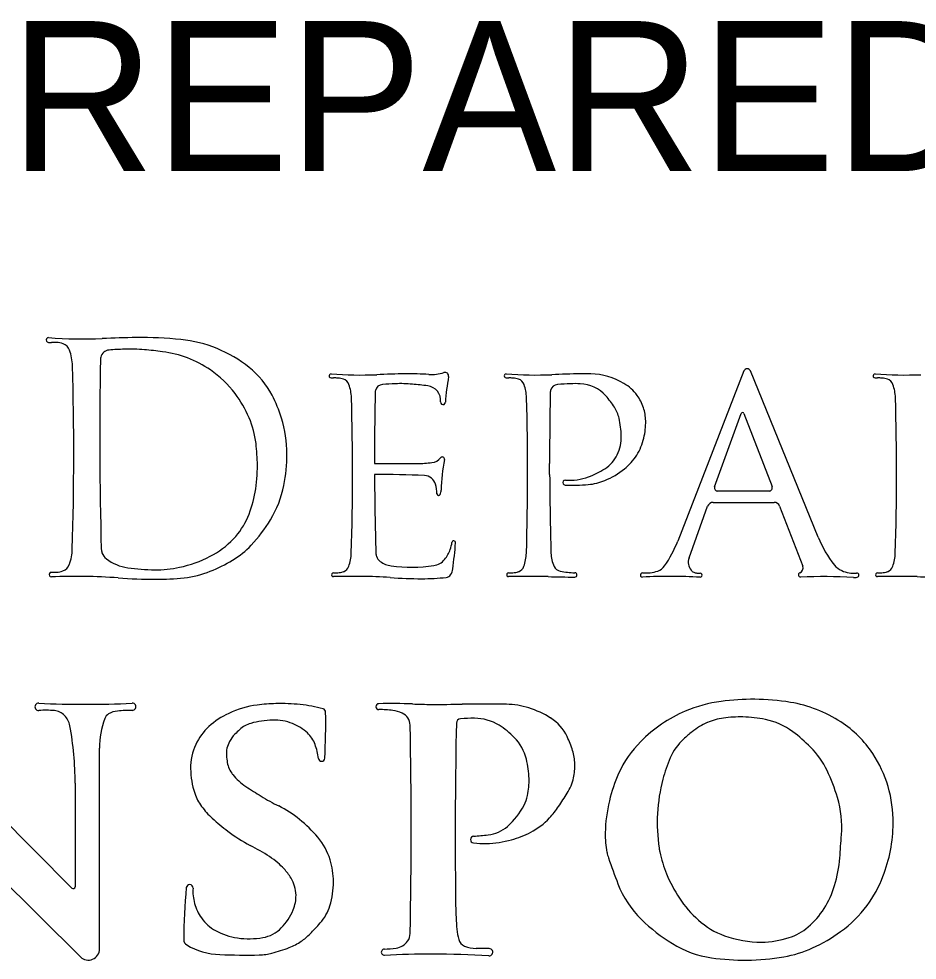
# Model space of a CAD drawing. Extents: x 0 to 34, y 0 to 22.
# Drawn here: x 27.229 to 28.068, y 2.996 to 3.874 of the extents above; entities that cross this region are included whole.
import ezdxf

# ---------------------------------------------------------------- set-up
doc = ezdxf.new("R2010")
doc.units = 0
doc.layers.add('SH_Text', color=7, linetype='Continuous')

msp = doc.modelspace()

# ---------------------------------------------------------------- linework, layer by layer
at = {"layer": 'SH_Text'}
for p, q in [((27.90626, 3.54541), (27.84438, 3.38674)), ((27.97548, 3.39037), (27.91228, 3.54546)), ((27.87888, 3.43731), (27.90357, 3.5057)), ((27.90626, 3.50572), (27.93249, 3.43757)), ((27.72488, 3.4489), (27.72485, 3.45904)), ((27.9296, 3.43337), (27.88165, 3.43337)), ((27.85497, 3.37107), (27.87233, 3.41916)), ((27.8776, 3.42286), (27.93448, 3.42286)), ((27.93947, 3.41943), (27.96108, 3.3633)), ((27.81167, 3.35708), (27.81167, 3.35708)), ((28.03092, 3.35359), (28.03092, 3.35359)), ((27.27896, 3.063), (27.10386, 3.23858)), ((27.30479, 3.0062), (27.30479, 3.19352)), ((27.11735, 3.16684), (27.28692, 2.99876)), ((27.28203, 3.16084), (27.28203, 3.06427))]:
    msp.add_line(p, q, dxfattribs=at)
for centre, radius, start, end in [((27.25709, 3.57433), 0.0022, 85.64294, 267.98595), ((27.28915, 3.9951), 0.41979, 265.64294, 272.48181), ((27.35012, 2.58829), 0.98834, 90.64149, 92.48181), ((27.34329, 3.19845), 0.37814, 84.31993, 90.64149), ((27.36873, 3.45422), 0.12111, 51.33322, 84.31993), ((27.26062, 3.67477), 0.10269, 267.98595, 269.60558), ((27.25885, 3.41696), 0.15512, 87.85849, 89.60558), ((27.26386, 3.55107), 0.02091, 70.76044, 87.85849), ((27.26752, 3.56156), 0.0098, 19.76227, 70.76044), ((27.33931, 3.22627), 0.33965, 91.91863, 94.32899), ((27.33304, 3.41326), 0.15256, 84.89737, 91.91863), ((27.23226, 3.54889), 0.04728, 1.77764, 19.76227), ((27.31432, 3.55631), 0.00866, 166.79916, 178.86203), ((27.31432, 3.55631), 0.00866, 94.32899, 166.79916), ((27.30425, 3.0908), 0.4763, 82.84957, 84.89737), ((27.35091, 3.46278), 0.1014, 55.54538, 82.84957), ((24.43545, 3.46755), 2.84527, 358.22236, 1.66784), ((30.96876, 3.48372), 3.66382, 178.86203, 181.63341), ((27.39312, 3.4847), 0.08207, 27.68174, 51.33322), ((27.35317, 3.46607), 0.09741, 36.7351, 55.54538), ((27.52088, 3.54082), 0.00186, 85.64294, 267.98595), ((27.54804, 3.89738), 0.35574, 265.64294, 272.48181), ((27.59972, 2.70522), 0.83754, 90.64149, 92.48181), ((27.59393, 3.22229), 0.32044, 86.75961, 90.64149), ((27.61428, 3.58173), 0.03957, 266.75961, 287.41903), ((27.62715, 3.54072), 0.00341, 350.19324, 107.41903), ((27.87341, 3.49815), 0.24651, 170.19324, 175.80686), ((27.6843, 3.54082), 0.00186, 85.64294, 267.98595), ((27.71146, 3.89738), 0.35574, 265.64294, 272.48181), ((27.76314, 2.70522), 0.83754, 90.64149, 92.48181), ((27.75735, 3.22229), 0.32044, 88.95961, 90.64149), ((27.76203, 3.48008), 0.0626, 59.01244, 88.95961), ((27.90928, 3.54423), 0.00324, 22.17257, 158.69565), ((28.02862, 3.54082), 0.00186, 85.64294, 267.98595), ((28.05578, 3.89738), 0.35574, 265.64294, 272.48181), ((27.52387, 3.62593), 0.08703, 267.98595, 269.60558), ((27.52237, 3.40745), 0.13146, 87.85849, 89.60558), ((27.52662, 3.52111), 0.01772, 70.76044, 87.85849), ((27.52972, 3.53), 0.00831, 19.76227, 70.76044), ((27.49983, 3.51926), 0.04006, 1.77764, 19.76227), ((27.56938, 3.52555), 0.00734, 94.32899, 166.79916), ((27.59055, 3.24586), 0.28783, 91.91863, 94.32899), ((27.58524, 3.40432), 0.12928, 84.89737, 91.91863), ((27.56084, 3.13106), 0.40363, 82.84957, 84.89737), ((27.60936, 3.51785), 0.0138, 354.46759, 82.84957), ((27.68729, 3.62593), 0.08703, 267.98595, 269.60558), ((27.68579, 3.40745), 0.13146, 87.85849, 89.60558), ((27.69004, 3.52111), 0.01772, 70.76044, 87.85849), ((27.69314, 3.53), 0.00831, 19.76227, 70.76044), ((27.66325, 3.51926), 0.04006, 1.77764, 19.76227), ((27.7328, 3.52555), 0.00734, 94.32899, 166.79916), ((27.75397, 3.24586), 0.28783, 91.91863, 94.32899), ((27.74866, 3.40432), 0.12928, 87.94582, 91.91863), ((27.75209, 3.49988), 0.03365, 41.44979, 87.94582), ((27.77255, 3.4976), 0.04217, 36.49041, 59.01244), ((28.03161, 3.62593), 0.08703, 267.98595, 269.60558), ((28.0301, 3.40745), 0.13146, 87.85849, 89.60558), ((28.03435, 3.52111), 0.01772, 70.76044, 87.85849), ((28.03746, 3.53), 0.00831, 19.76227, 70.76044), ((28.00757, 3.51926), 0.04006, 1.77764, 19.76227), ((27.34044, 3.45657), 0.1133, 23.50498, 36.7351), ((27.35552, 3.46498), 0.12453, 17.0568, 27.68174), ((30.66623, 3.46403), 3.10481, 178.86203, 180.092), ((27.56938, 3.52555), 0.00734, 166.79916, 178.86203), ((30.82965, 3.46403), 3.10481, 178.86203, 180.092), ((27.7328, 3.52555), 0.00734, 166.79916, 178.86203), ((27.70855, 3.46143), 0.09175, 33.15663, 41.44979), ((27.77345, 3.49827), 0.04105, 18.32466, 36.49041), ((25.12975, 3.45032), 2.41115, 358.22236, 1.66784), ((27.62533, 3.51631), 0.00224, 174.46759, 355.814), ((25.29317, 3.45032), 2.41115, 358.22236, 1.66784), ((25.63749, 3.45032), 2.41115, 358.22236, 1.66784), ((27.75941, 3.49466), 0.03099, 12.4025, 33.15663), ((27.77349, 3.49828), 0.04101, 0.85147, 18.32466), ((27.90492, 3.50521), 0.00143, 21.051, 160.14771), ((27.36618, 3.46777), 0.08523, 6.72749, 23.50498), ((27.36368, 3.46748), 0.116, 0.22656, 17.0568), ((27.70071, 3.48175), 0.0911, 1.91373, 12.4025), ((27.74863, 3.49791), 0.06587, 346.81478, 0.85147), ((27.75465, 3.48355), 0.03712, 334.06434, 1.91373), ((27.76111, 3.49499), 0.05306, 328.01138, 346.81478), ((27.26223, 3.4555), 0.18989, 0.60414, 6.72749), ((27.33431, 3.46736), 0.14536, 348.62682, 0.22656), ((27.61355, 3.47206), 0.01218, 276.90853, 321.27252), ((27.62464, 3.46317), 0.00204, 349.43086, 141.27252), ((27.81141, 3.42832), 0.18796, 169.43086, 178.18819), ((27.75891, 3.48148), 0.03239, 302.79351, 334.06434), ((27.76305, 3.49378), 0.05077, 308.56026, 328.01138), ((27.31713, 3.45608), 0.135, 349.92279, 0.60414), ((27.47887, 54.87072), 51.41174, 270.092005, 270.136322), ((27.60091, 3.57632), 0.1172, 270.13632, 276.90854), ((27.73457, 3.51925), 0.07732, 290.10195, 302.79351), ((27.74662, 3.51438), 0.07712, 292.75326, 308.56026), ((27.56518, 2.58716), 0.86174, 87.14522, 90.24772), ((30.66623, 3.46403), 3.10481, 180.27922, 181.63341), ((27.60753, 3.43646), 0.0114, 16.86142, 87.14522), ((30.82965, 3.46403), 3.10481, 180.27922, 181.63341), ((27.73945, 3.44132), 0.0023, 85.90897, 267.60703), ((27.74332, 3.49535), 0.05187, 265.90897, 290.10195), ((27.75666, 3.49044), 0.05115, 274.73352, 292.75326), ((27.37872, 3.45843), 0.10006, 328.86314, 348.62682), ((27.59021, 3.4312), 0.0295, 359.25487, 16.86142), ((27.61027, 3.43468), 0.01329, 340.61056, 358.18819), ((27.74659, 3.61212), 0.17325, 267.60711, 274.73352), ((27.88165, 3.43631), 0.00294, 160.14771, 270), ((27.9296, 3.43646), 0.00309, 270, 21.051), ((27.34118, 3.45181), 0.11057, 337.28039, 349.92279), ((27.6213, 3.4308), 0.0016, 179.25487, 340.61056), ((27.8776, 3.41726), 0.0056, 90, 160.14771), ((27.93448, 3.41751), 0.00535, 21.051, 90), ((27.3817, 3.43484), 0.06663, 316.21409, 337.28039), ((27.34372, 3.47958), 0.14096, 316.69693, 328.86314), ((28.07477, 3.43083), 0.10721, 202.17257, 218.34075), ((27.3707, 3.44539), 0.08188, 297.11748, 316.21409), ((27.38655, 3.43921), 0.08211, 301.06879, 316.69693), ((27.60327, 3.38931), 0.03068, 340.26897, 352.75357), ((27.6354, 3.38523), 0.00171, 355.12865, 172.75357), ((27.08373, 3.43224), 0.55538, 352.60262, 355.12865), ((27.73805, 3.4282), 0.11413, 325.46253, 338.69565), ((27.23209, 3.38075), 0.04728, 340.23773, 358.22236), ((27.31824, 3.37962), 0.01182, 181.63341, 198.75734), ((27.31824, 3.37962), 0.01182, 198.75734, 233.08247), ((27.35404, 3.47791), 0.11842, 282.40766, 297.11748), ((27.49969, 3.37677), 0.04006, 340.23773, 358.22236), ((27.57269, 3.37581), 0.01001, 181.63341, 198.75734), ((27.57269, 3.37581), 0.01001, 198.75734, 233.08247), ((27.60222, 3.38969), 0.03179, 320.84065, 340.26897), ((27.66311, 3.37677), 0.04006, 340.23773, 358.22236), ((27.75738, 3.37642), 0.03129, 181.63341, 205.25246), ((28.00743, 3.37677), 0.04006, 340.23773, 358.22236), ((27.26736, 3.36808), 0.0098, 289.23956, 340.23773), ((27.33728, 3.40497), 0.04352, 233.08247, 262.02397), ((27.35247, 3.49578), 0.14815, 292.08601, 301.06879), ((27.58001, 3.38555), 0.02219, 233.08247, 262.38961), ((27.59595, 3.50482), 0.14252, 262.38961, 278.36139), ((27.61432, 3.37984), 0.0162, 278.36139, 320.84065), ((27.86627, 3.36699), 0.01202, 160.14772, 218.94951), ((28.0044, 3.37517), 0.0175, 218.34075, 246.49223), ((27.25977, 3.35548), 0.00208, 90.39442, 271.2938), ((27.25868, 3.51269), 0.15512, 270.39442, 272.14151), ((27.2637, 3.37857), 0.02091, 272.14151, 289.23956), ((27.35954, 3.56381), 0.20391, 262.02397, 269.08305), ((27.35788, 3.46047), 0.10056, 269.08305, 282.40766), ((27.37481, 3.44073), 0.08874, 275.80961, 292.08601), ((27.52314, 3.35536), 0.00177, 90.39442, 271.29427), ((27.52223, 3.48858), 0.13146, 270.39442, 272.14151), ((27.52648, 3.37492), 0.01772, 272.14151, 289.23956), ((27.52958, 3.36603), 0.00831, 289.23956, 340.23773), ((27.62766, 3.35852), 0.00577, 275.80961, 326.44359), ((27.62185, 3.36238), 0.01274, 326.44359, 352.60262), ((27.68656, 3.35536), 0.00177, 90.39442, 271.29427), ((27.68565, 3.48858), 0.13146, 270.39442, 272.14151), ((27.6899, 3.37492), 0.01772, 272.14151, 289.23956), ((27.693, 3.36603), 0.00831, 289.23956, 340.23773), ((27.73637, 3.36651), 0.00806, 205.25246, 258.54002), ((27.74897, 3.42867), 0.07148, 258.54002, 269.51984), ((27.74836, 3.35518), 0.00201, 269.94764, 89.51984), ((27.81151, 3.3551), 0.00199, 85.32674, 272.98743), ((27.81458, 3.39263), 0.03567, 265.32661, 288.18206), ((27.82183, 3.37054), 0.01242, 288.18206, 325.46253), ((27.86173, 3.36332), 0.00618, 218.94951, 247.28106), ((27.86294, 3.36619), 0.0093, 247.28106, 265.45081), ((27.86563, 3.40007), 0.04329, 265.45081, 269.61572), ((27.86533, 3.35491), 0.00188, 266.82764, 89.61572), ((27.95902, 3.35514), 0.00201, 111.21954, 272.30643), ((27.95654, 3.36155), 0.00487, 291.21954, 21.051), ((28.00863, 3.3849), 0.02811, 246.49223, 275.64268), ((28.01159, 3.35493), 0.00201, 278.86523, 95.6427), ((28.03088, 3.35536), 0.00177, 90.39442, 271.29379), ((28.02997, 3.48858), 0.13146, 270.39442, 272.14151), ((28.03422, 3.37492), 0.01772, 272.14151, 289.23956), ((28.03732, 3.36603), 0.00831, 289.23956, 340.23773), ((27.2844, 2.26487), 1.08881, 89.66098, 91.29379), ((27.28821, 2.90994), 0.44373, 85.60398, 89.66098), ((27.35607, 3.7926), 0.44154, 265.60398, 270.14105), ((27.35649, 3.62071), 0.26965, 270.14105, 275.80961), ((27.54402, 2.43115), 0.92268, 89.66098, 91.29379), ((27.54725, 2.97779), 0.37603, 85.60398, 89.66098), ((27.60475, 3.72579), 0.37417, 265.60398, 270.14105), ((27.60511, 3.58012), 0.2285, 270.14105, 275.80961), ((27.70744, 2.43115), 0.92268, 89.66098, 91.29379), ((27.71067, 2.97779), 0.37603, 88.03365, 89.66098), ((27.74903, 4.09511), 0.74195, 268.03365, 269.94764), ((27.83762, 2.85492), 0.49887, 86.82764, 92.98743), ((27.98001, 2.83403), 0.51952, 86.86266, 92.30643), ((28.00935, 3.36931), 0.01656, 266.86266, 278.86523), ((28.05176, 2.43115), 0.92268, 89.66098, 91.29379), ((28.05499, 2.97779), 0.37603, 88.03365, 89.66098), ((28.09335, 4.09511), 0.74195, 268.03365, 269.94764), ((27.24791, 3.23209), 0.00341, 87.25779, 273.9158), ((27.29165, 4.1453), 0.91086, 267.25779, 272.74221), ((27.33539, 3.23213), 0.00337, 270.28071, 92.74221), ((27.46433, 3.14204), 0.09256, 97.75792, 114.94296), ((27.47179, 3.08726), 0.14784, 90.96071, 97.75792), ((27.47268, 3.0345), 0.20062, 84.43889, 90.96071), ((27.48022, 3.11195), 0.1228, 74.31061, 84.43889), ((27.56549, 3.23225), 0.00277, 91.40576, 270.38362), ((27.57716, 2.75667), 0.47849, 87.64671, 91.40576), ((27.61581, 3.69719), 0.46282, 267.64671, 269.87914), ((27.61928, 5.3447), 2.11033, 269.87914, 270.64679), ((27.66612, 1.19582), 2.03881, 90.02109, 90.64679), ((27.66575, 2.21158), 1.02305, 88.94603, 90.02109), ((27.68319, 3.15996), 0.07451, 72.65975, 88.94603), ((27.90144, 3.11009), 0.12811, 97.4106, 112.96486), ((27.91565, 3.00083), 0.23829, 89.86421, 97.4106), ((27.91574, 3.03701), 0.20211, 80.35762, 89.86421), ((27.92867, 3.11313), 0.12491, 57.03917, 80.35762), ((27.25429, 3.13892), 0.08998, 84.71118, 93.9158), ((27.26117, 3.21322), 0.01536, 44.66221, 84.71118), ((27.25898, 3.21106), 0.01844, 10.48862, 44.66221), ((27.3177, 3.21812), 0.00857, 121.07815, 160.00723), ((27.32315, 3.20908), 0.01914, 94.73217, 121.07815), ((27.33628, 3.05048), 0.17828, 90.28071, 94.73217), ((27.45615, 3.15964), 0.07315, 114.94296, 132.46567), ((27.51256, 3.2271), 0.0032, 1.40944, 74.31061), ((27.02426, 3.21508), 0.49165, 356.37983, 1.40944), ((27.5661, 3.14074), 0.08875, 81.98413, 90.38362), ((27.57376, 3.19516), 0.03379, 66.71534, 81.98413), ((27.58217, 3.2147), 0.01252, 1.18991, 66.71534), ((27.67961, 3.14847), 0.08654, 57.73568, 72.65975), ((27.90128, 3.11046), 0.12771, 112.96486, 135.67119), ((26.98773, 3.16084), 0.29429, 0, 10.48862), ((27.38532, 3.19352), 0.08053, 160.00723, 180), ((27.45226, 3.19316), 0.02436, 105.07645, 133.13743), ((27.46971, 3.12839), 0.09144, 92.17792, 105.07645), ((27.46794, 3.17502), 0.04477, 67.65025, 92.17792), ((27.46702, 3.1728), 0.04718, 47.69269, 67.65025), ((22.88567, 3.11715), 4.71003, 358.82601, 1.18991), ((33.12908, 3.1101), 5.49233, 178.887, 180.47533), ((27.64203, 3.2167), 0.00425, 94.41698, 178.887), ((27.65374, 3.06512), 0.15629, 89.65787, 94.41698), ((27.65441, 3.17654), 0.04486, 58.58613, 89.65787), ((27.64116, 3.15484), 0.07028, 43.83539, 58.58613), ((27.70362, 3.18652), 0.04156, 25.2881, 57.73568), ((27.89594, 3.16183), 0.06052, 113.26525, 128.99735), ((27.89465, 3.16484), 0.05724, 97.5949, 113.26525), ((27.90304, 3.10186), 0.12079, 88.91864, 97.5949), ((27.90317, 3.10842), 0.11422, 78.3422, 88.91864), ((27.91316, 3.15686), 0.06476, 53.42179, 78.3422), ((27.94045, 3.13129), 0.10326, 33.59812, 57.03917), ((27.442, 3.17509), 0.0522, 132.46567, 155.30111), ((27.453, 3.1851), 0.03063, 135.84216, 151.36978), ((27.52856, 3.11173), 0.13595, 133.13743, 135.84216), ((27.48084, 3.18798), 0.02665, 19.65896, 47.69269), ((27.97105, 3.06907), 0.17988, 128.99735, 132.33826), ((27.86418, 3.09086), 0.14695, 44.85537, 53.42179), ((27.44233, 3.17494), 0.05257, 155.30111, 180.56548), ((27.44738, 3.18817), 0.02423, 151.36978, 183.66244), ((27.44924, 3.17669), 0.0602, 6.84898, 19.65896), ((27.659, 3.17197), 0.04555, 14.22006, 43.83539), ((27.64931, 3.16086), 0.10162, 17.37499, 25.2881), ((27.87718, 3.13103), 0.09611, 134.40027, 156.24969), ((27.88411, 3.16448), 0.0508, 132.33826, 156.72296), ((27.70249, 3.1775), 0.0459, 1.6695, 17.37499), ((27.91132, 3.13776), 0.08045, 25.67509, 44.85537), ((27.93258, 3.12606), 0.11271, 16.35885, 33.59812), ((27.47667, 3.19004), 0.05358, 183.66244, 190.75839), ((27.44912, 3.18481), 0.02554, 190.75839, 218.10627), ((27.51196, 3.18423), 0.00297, 186.84898, 356.37983), ((27.62389, 3.16308), 0.08177, 1.46579, 14.22006), ((27.96772, 3.12851), 0.14182, 156.72296, 165.29796), ((27.46432, 3.17516), 0.07456, 180.56548, 198.55098), ((27.69492, 3.17728), 0.05348, 347.67189, 1.6695), ((27.83506, 3.1011), 0.16507, 16.27406, 25.67509), ((27.46942, 3.20072), 0.05133, 218.10627, 236.73627), ((27.63741, 3.16342), 0.06824, 348.11323, 1.46579), ((27.70248, 3.17562), 0.04574, 328.03878, 347.67189), ((27.9284, 3.10849), 0.15207, 156.24969, 166.31153), ((27.98583, 3.12376), 0.16054, 165.29796, 188.43668), ((27.74174, 3.61586), 0.54781, 236.73627, 238.50923), ((27.92784, 3.12467), 0.11764, 359.36863, 16.35885), ((27.43578, 3.16558), 0.04445, 198.55098, 216.40942), ((27.57206, 3.33887), 0.22298, 238.50923, 243.35535), ((27.66924, 3.15672), 0.03572, 332.6449, 348.11323), ((27.455, 3.33003), 0.33743, 325.54557, 328.03878), ((27.91452, 3.11188), 0.13778, 166.31153, 178.96021), ((27.89865, 3.11966), 0.09883, 355.99084, 16.27406), ((27.46244, 3.18525), 0.07758, 216.40942, 227.46314), ((27.42473, 3.04523), 0.10555, 50.84698, 63.35535), ((27.64111, 3.17127), 0.06739, 311.21875, 332.6449), ((27.65643, 3.19183), 0.09316, 317.10146, 325.54557), ((27.53514, 3.26448), 0.18512, 227.46314, 233.28516), ((27.40724, 3.02375), 0.13325, 40.52985, 50.84698), ((27.67746, 3.17229), 0.06445, 297.49966, 317.10146), ((27.66385, 3.14531), 0.03287, 276.11994, 311.21875), ((27.90339, 3.12494), 0.1421, 338.90883, 359.36863), ((27.52001, 3.24419), 0.15981, 233.28516, 242.18703), ((27.4639, 3.07219), 0.05871, 17.07991, 40.52985), ((27.65412, 3.10824), 0.00313, 94.6278, 263.25152), ((27.6119, 3.62989), 0.52023, 274.6278, 276.11994), ((27.66419, 3.19777), 0.09317, 285.56997, 297.49966), ((27.86037, 3.11286), 0.08363, 178.96021, 191.42308), ((22.19645, 3.51932), 5.81501, 355.777197, 355.990845), ((27.33217, 2.8881), 0.24279, 57.27322, 62.18703), ((27.66391, 3.19095), 0.08642, 263.25152, 271.29293), ((27.66372, 3.19948), 0.09496, 271.29293, 285.56997), ((27.4287, 3.03831), 0.06424, 48.71627, 57.27322), ((27.81811, 3.10432), 0.04051, 191.42308, 198.90716), ((27.87631, 3.10752), 0.04982, 188.43668, 192.53523), ((27.95592, 3.12522), 0.13137, 192.53523, 201.90741), ((27.41634, 3.02424), 0.08297, 43.04417, 48.71627), ((27.45304, 3.06886), 0.07006, 0.04928, 17.07991), ((28.4156, 3.30897), 0.67209, 198.90716, 201.10491), ((27.87961, 3.0997), 0.11638, 342.87828, 355.7772), ((27.43799, 3.04446), 0.05334, 31.47423, 43.04417), ((27.9489, 3.1224), 0.1238, 201.90741, 213.72007), ((27.38889, 3.06311), 0.00313, 356.12831, 174.71894), ((27.45643, 3.05574), 0.03173, 1.19072, 31.47423), ((27.44687, 3.06885), 0.07624, 342.89824, 0.04928), ((27.87597, 3.10069), 0.09366, 201.10491, 225.62484), ((27.90372, 3.09227), 0.09115, 327.94551, 342.87828), ((27.92773, 3.11555), 0.11601, 323.66493, 338.90883), ((27.28023, 3.06427), 0.0018, 224.92262, 0), ((27.95527, 3.01076), 0.57193, 174.71894, 179.59846), ((27.43506, 3.05999), 0.04314, 176.12831, 195.22045), ((27.45404, 3.05569), 0.03411, 337.53924, 1.19072), ((30.38371, 3.08732), 2.74687, 180.47532, 180.84497), ((27.43387, 3.05966), 0.04191, 195.22045, 215.90032), ((27.93698, 3.11444), 0.10948, 213.72007, 228.00478), ((27.43632, 3.06302), 0.05329, 315.63165, 337.53924), ((27.47817, 3.05922), 0.04348, 318.5081, 342.89824), ((27.93516, 3.05121), 0.29805, 180.84497, 185.14242), ((27.91773, 3.0835), 0.07462, 310.40991, 327.94551), ((27.93111, 3.11306), 0.11182, 305.76177, 323.66493), ((27.43334, 3.05927), 0.04125, 215.90032, 240.57724), ((27.32208, 3.19727), 0.25186, 315.34707, 318.5081), ((27.92501, 3.15081), 0.16377, 225.62484, 238.50059), ((27.91316, 3.08798), 0.07387, 228.00478, 250.04046), ((27.44148, 3.07371), 0.05783, 240.57724, 262.11543), ((27.45201, 3.04767), 0.03133, 279.49929, 315.63165), ((27.69166, 3.0293), 0.05356, 185.14242, 195.487), ((27.93213, 3.06658), 0.05241, 287.96146, 310.40991), ((27.90569, 3.14836), 0.15532, 294.56606, 305.76177), ((27.38891, 3.01473), 0.00555, 179.59846, 239.65178), ((27.44428, 3.09391), 0.07821, 262.11543, 279.49929), ((27.46147, 3.05965), 0.05599, 291.40723, 304.29443), ((27.46163, 3.05941), 0.0557, 304.29443, 315.34707), ((27.57966, 3.02241), 0.01553, 277.24087, 324.47105), ((27.58175, 3.02091), 0.01296, 324.47105, 358.82601), ((27.64906, 3.01749), 0.00935, 195.487, 247.00713), ((27.92189, 3.112), 0.09943, 250.04046, 270.47035), ((27.922, 3.09784), 0.08526, 270.47035, 287.96146), ((27.2943, 3.0062), 0.01048, 225.25168, 0), ((27.41942, 3.06684), 0.06594, 239.65178, 267.95328), ((27.43228, 3.13409), 0.13595, 284.16354, 291.40723), ((27.57071, 3.00317), 0.00294, 91.94369, 273.10582), ((27.56656, 3.12555), 0.11951, 271.94369, 277.24087), ((27.65618, 3.03428), 0.02759, 247.00713, 270.36112), ((27.65876, 2.62436), 0.38234, 88.54697, 90.36112), ((27.66837, 3.00314), 0.00344, 266.64368, 88.54697), ((27.88995, 3.0936), 0.09668, 238.50059, 261.70933), ((27.92573, 3.10452), 0.10711, 279.52678, 294.56606), ((27.4417, 3.69036), 0.68986, 267.95328, 271.00917), ((27.45306, 3.04544), 0.04484, 271.00917, 278.96885), ((27.45041, 3.06226), 0.06187, 278.96885, 284.16354), ((27.61257, 2.23171), 0.76965, 89.77654, 93.10582), ((27.61182, 2.03882), 0.96254, 86.64368, 89.77654), ((27.90609, 3.20436), 0.20861, 261.70933, 270.73874), ((27.90585, 3.22294), 0.22718, 270.73874, 279.52678)]:
    msp.add_arc(centre, radius, start, end, dxfattribs=at)

# ---------------------------------------------------------------- texts
msp.add_text('PLANS PREPARED BY:', height=0.14, dxfattribs=at).set_placement((26.43037, 3.73189))

doc.saveas('drawing.dxf')
